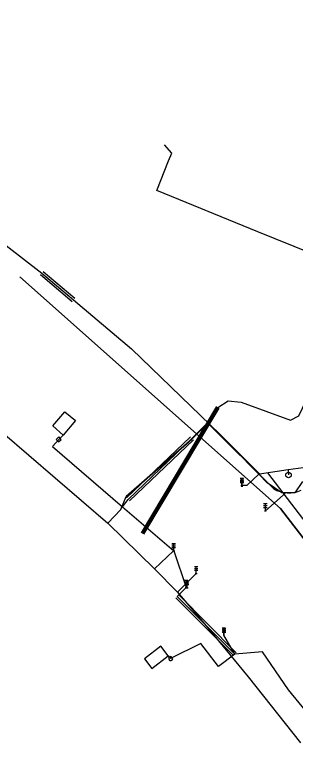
# Model space of a CAD drawing. Extents: x -599432 to -598680, y -1159407 to -1158632.
# Drawn here: x -599375.7 to -599335.1, y -1159035.2 to -1158926.9 of the extents above; entities that cross this region are included whole.
import ezdxf

# ---------------------------------------------------------------- set-up
doc = ezdxf.new("R2010")
doc.units = 0
for name, color, linetype in [('0001 VY - Body PBP', 7, 'Continuous'), ('0202 PV - MUNI', 7, 'Continuous'), ('0203 PV - MUNI - chránička', 7, 'Continuous'), ('0454 PV - O2 - kabel zaměřený', 7, 'Continuous'), ('0455 PV - O2 - kabel nezaměřený', 7, 'Continuous'), ('0457 PV - O2 - kabelovod', 7, 'Continuous'), ('0650 PV - BKOM - buňky', 7, 'Continuous'), ('0652 PV - BKOM - kabely bez rozlišení', 7, 'Continuous'), ('0653 PV - BKOM - chranička', 7, 'Continuous')]:
    doc.layers.add(name, color=color, linetype=linetype)

# ---------------------------------------------------------------- blocks, each defined once
blk = doc.blocks.new('5.250')
at = {"layer": '0001 VY - Body PBP'}
for p, q in [((1, 4), (-1, 4)), ((-1, 3), (1, 3)), ((-1, 2), (1, 2)), ((-0.5, 0), (0.5, 0)), ((0, 0), (0, 4))]:
    blk.add_line(p, q, dxfattribs=at)

msp = doc.modelspace()

# ---------------------------------------------------------------- linework, layer by layer
at = {"layer": '0202 PV - MUNI'}
msp.add_lwpolyline([(-599357.23, -1159002.08), (-599346.29, -1158983.8), (-599344.78, -1158982.84), (-599342.91, -1158983.03), (-599335.72, -1158985.67), (-599334.52, -1158985.02), (-599326.19, -1158967.67), (-599323.19, -1158962.12), (-599321.33, -1158957.71)], dxfattribs=at)
at = {"layer": '0203 PV - MUNI - chránička'}
for p, q in [((-599346.46, -1158983.7), (-599357.4, -1159001.98)), ((-599346.12, -1158983.9), (-599357.05, -1159002.19))]:
    msp.add_line(p, q, dxfattribs=at)
at = {"layer": '0454 PV - O2 - kabel zaměřený'}
msp.add_lwpolyline([(-599339.07, -1158993.32), (-599319.74, -1159018.55), (-599300.29, -1159047.75), (-599295.69, -1159055.6)], dxfattribs=at)
at = {"layer": '0455 PV - O2 - kabel nezaměřený'}
msp.add_lwpolyline([(-599277.08, -1159086.72), (-599310.13, -1159033.56), (-599337.19, -1158998.47), (-599375, -1158964.86)], dxfattribs=at)
at = {"layer": '0457 PV - O2 - kabelovod'}
msp.add_lwpolyline([(-599375, -1158964.86), (-599337.19, -1158998.47), (-599310.13, -1159033.56), (-599277.08, -1159086.72), (-599234.14, -1159160.34), (-599189.54, -1159237.04), (-599142.76, -1159320.34), (-599091.04, -1159406.68)], dxfattribs=at)
at = {"layer": '0650 PV - BKOM - buňky'}
for p, q in [((-599372, -1158964.55), (-599367.39, -1158968.44)), ((-599371.61, -1158964.09), (-599367.01, -1158967.98)), ((-599342.55, -1158994.14), (-599343.05, -1158994.14)), ((-599342.55, -1158994.14), (-599343.05, -1158994.14)), ((-599343.05, -1158994.39), (-599342.55, -1158994.39)), ((-599343.05, -1158994.39), (-599342.55, -1158994.39)), ((-599343.05, -1158994.64), (-599342.55, -1158994.64)), ((-599343.05, -1158994.64), (-599342.55, -1158994.64)), ((-599342.52, -1158994.21), (-599343.02, -1158994.21)), ((-599343.02, -1158994.46), (-599342.52, -1158994.46)), ((-599343.02, -1158994.71), (-599342.52, -1158994.71)), ((-599342.8, -1158995.14), (-599342.8, -1158994.14)), ((-599342.8, -1158995.14), (-599342.8, -1158994.14)), ((-599342.77, -1158995.21), (-599342.77, -1158994.21)), ((-599342.93, -1158995.14), (-599342.68, -1158995.14)), ((-599342.93, -1158995.14), (-599342.68, -1158995.14)), ((-599342.9, -1158995.21), (-599342.65, -1158995.21)), ((-599352.41, -1159003.61), (-599352.91, -1159003.61)), ((-599352.66, -1159004.61), (-599352.66, -1159003.61)), ((-599352.91, -1159003.86), (-599352.41, -1159003.86)), ((-599352.91, -1159004.11), (-599352.41, -1159004.11)), ((-599352.79, -1159004.61), (-599352.54, -1159004.61)), ((-599350.63, -1159008.92), (-599351.13, -1159008.92)), ((-599350.48, -1159008.99), (-599350.98, -1159008.99)), ((-599350.88, -1159009.92), (-599350.88, -1159008.92)), ((-599350.73, -1159009.99), (-599350.73, -1159008.99)), ((-599351.13, -1159009.17), (-599350.63, -1159009.17)), ((-599351.13, -1159009.42), (-599350.63, -1159009.42)), ((-599351.01, -1159009.92), (-599350.76, -1159009.92)), ((-599350.98, -1159009.24), (-599350.48, -1159009.24)), ((-599350.98, -1159009.49), (-599350.48, -1159009.49)), ((-599350.85, -1159009.99), (-599350.6, -1159009.99)), ((-599345.15, -1159015.83), (-599345.65, -1159015.83)), ((-599345.65, -1159016.08), (-599345.15, -1159016.08)), ((-599345.65, -1159016.33), (-599345.15, -1159016.33)), ((-599345.12, -1159015.9), (-599345.62, -1159015.9)), ((-599345.62, -1159016.15), (-599345.12, -1159016.15)), ((-599345.62, -1159016.4), (-599345.12, -1159016.4)), ((-599345.4, -1159016.83), (-599345.4, -1159015.83)), ((-599345.37, -1159016.9), (-599345.37, -1159015.9)), ((-599353.45, -1159020.22), (-599353.22, -1159020.55)), ((-599353.11, -1159019.92), (-599353.44, -1159020.15)), ((-599353.15, -1159020.56), (-599352.83, -1159020.33)), ((-599352.81, -1159020.26), (-599353.04, -1159019.94))]:
    msp.add_line(p, q, dxfattribs=at)
msp.add_lwpolyline([(-599369.39, -1158988.81), (-599369, -1158988.47), (-599369.34, -1158988.09), (-599369.72, -1158988.44)], close=True, dxfattribs=at)
msp.add_circle((-599336.02, -1158993.61), 0.4, dxfattribs=at)
at = {"layer": '0652 PV - BKOM - kabely bez rozlišení'}
for p, q in [((-599370.23, -1158986.49), (-599368.47, -1158984.43)), ((-599368.47, -1158984.43), (-599366.95, -1158985.72)), ((-599366.95, -1158985.72), (-599368.74, -1158987.81)), ((-599350.02, -1158988.28), (-599347.74, -1158986.02)), ((-599347.74, -1158986.02), (-599340.31, -1158993.48)), ((-599368.74, -1158987.81), (-599370.23, -1158986.49)), ((-599368.74, -1158987.81), (-599369.36, -1158988.48)), ((-599359.3, -1158997.15), (-599350.02, -1158988.28)), ((-599369.36, -1158988.48), (-599370.26, -1158989.49)), ((-599370.26, -1158989.49), (-599360.1, -1158998.22)), ((-599336.07, -1158992.79), (-599333.16, -1158992.41)), ((-599336.07, -1158992.79), (-599333.16, -1158992.41)), ((-599340.31, -1158993.48), (-599342.05, -1158995.15)), ((-599339.14, -1158994.77), (-599340.31, -1158993.48)), ((-599336.98, -1158996.2), (-599339.14, -1158994.77)), ((-599333.97, -1158994.55), (-599335.12, -1158996.2)), ((-599342.05, -1158995.15), (-599342.8, -1158995.14)), ((-599339.38, -1158998.8), (-599336.81, -1158996.54)), ((-599335.12, -1158996.2), (-599336.98, -1158996.2)), ((-599336.81, -1158996.54), (-599336.45, -1158996.19)), ((-599360.1, -1158998.22), (-599359.3, -1158997.15)), ((-599360.1, -1158998.22), (-599352.66, -1159004.61)), ((-599352.69, -1159004.63), (-599355.46, -1159007.23)), ((-599352.66, -1159004.61), (-599350.88, -1159009.92)), ((-599349.42, -1159007.91), (-599352.13, -1159010.62)), ((-599350.88, -1159009.92), (-599352.18, -1159011.21)), ((-599352.18, -1159011.21), (-599343.81, -1159019.59)), ((-599343.81, -1159019.59), (-599345.4, -1159016.83)), ((-599354.56, -1159018.45), (-599356.93, -1159020.28)), ((-599353.49, -1159019.83), (-599354.56, -1159018.45)), ((-599348.72, -1159018.06), (-599353.13, -1159020.24)), ((-599346.16, -1159021.37), (-599348.72, -1159018.06)), ((-599355.86, -1159021.67), (-599353.49, -1159019.83)), ((-599353.49, -1159019.83), (-599353.13, -1159020.24)), ((-599343.81, -1159019.59), (-599346.16, -1159021.37)), ((-599339.82, -1159019.27), (-599343.81, -1159019.59)), ((-599336.02, -1159024.78), (-599339.82, -1159019.27)), ((-599356.93, -1159020.28), (-599355.86, -1159021.67)), ((-599331.6, -1159030.17), (-599336.02, -1159024.78))]:
    msp.add_line(p, q, dxfattribs=at)
for points in [[(-599432.28, -1158926.9), (-599430.07, -1158926.97), (-599417.05, -1158932.29), (-599417.4, -1158934.08), (-599414.37, -1158936.19), (-599413.42, -1158936.39), (-599409.73, -1158938.58), (-599392.05, -1158949.51), (-599382.2, -1158956.3), (-599371.81, -1158964.32), (-599367.2, -1158968.21), (-599358.78, -1158975.32), (-599345.94, -1158987.74), (-599340.25, -1158993.43), (-599336.07, -1158992.79), (-599336.02, -1158993.61)], [(-599432.28, -1158926.9), (-599430.07, -1158926.97), (-599417.05, -1158932.29), (-599417.4, -1158934.08), (-599414.37, -1158936.19), (-599413.42, -1158936.39), (-599409.73, -1158938.58), (-599392.05, -1158949.51), (-599382.2, -1158956.3), (-599371.81, -1158964.32), (-599367.2, -1158968.21), (-599358.78, -1158975.32), (-599345.94, -1158987.74), (-599340.25, -1158993.43), (-599336.07, -1158992.79), (-599336.02, -1158993.61)], [(-599332.75, -1158994.81), (-599323.63, -1158985.6), (-599320.52, -1158982.71), (-599314.3, -1158976.44), (-599312.63, -1158974.42), (-599312.61, -1158973.68), (-599313.32, -1158973.13), (-599314.38, -1158968.9), (-599340.48, -1158958.36), (-599355.13, -1158952.33), (-599353.44, -1158948.07), (-599352.94, -1158946.93), (-599354.01, -1158945.75)], [(-599407.48, -1158959.45), (-599409.63, -1158963.02), (-599404.92, -1158965.87), (-599392.39, -1158974.99), (-599377.54, -1158987.45), (-599362.26, -1159000.61), (-599355.46, -1159007.23), (-599352.19, -1159010.56), (-599348.22, -1159015.17), (-599341.89, -1159022.89), (-599334.28, -1159032.46)], [(-599362.26, -1159000.61), (-599360.33, -1158998.62), (-599359.59, -1158996.75), (-599350.07, -1158988.43), (-599347.73, -1158986.08), (-599338.18, -1158995.58)]]:
    msp.add_lwpolyline(points, dxfattribs=at)
msp.add_arc((-599335.97, -1158992.08), 4.14, 237.7832, 295.6351, dxfattribs=at)
at = {"layer": '0653 PV - BKOM - chranička'}
for p, q in [((-599350.07, -1158988.43), (-599359.59, -1158996.75)), ((-599359.51, -1158996.93), (-599350.22, -1158988.06)), ((-599359.09, -1158997.37), (-599349.81, -1158988.5)), ((-599336.81, -1158996.54), (-599339.38, -1158998.8)), ((-599351.96, -1159011), (-599343.6, -1159019.38)), ((-599352.39, -1159011.42), (-599344.02, -1159019.8))]:
    msp.add_line(p, q, dxfattribs=at)

# ---------------------------------------------------------------- block references
at = {"layer": '0650 PV - BKOM - buňky', "xscale": 0.25, "yscale": 0.25}
for p in [(-599339.38, -1158998.8), (-599352.69, -1159004.63), (-599349.42, -1159007.91)]:
    msp.add_blockref('5.250', p, dxfattribs=at)

doc.saveas('drawing.dxf')
